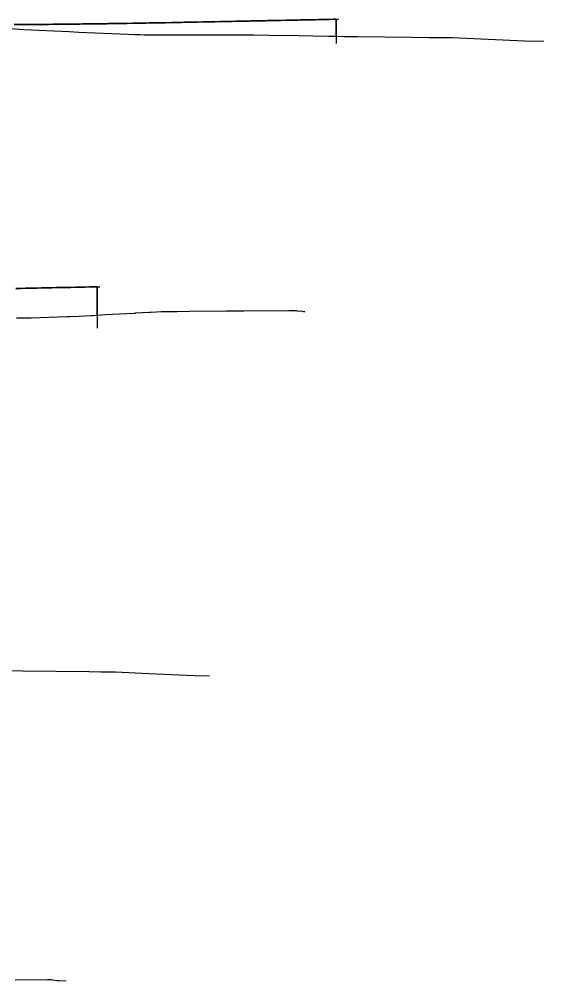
# Model space of a CAD drawing. Extents: x -70 to 701944, y -4 to 666871.
# Drawn here: x 698391.8 to 698564.6, y 666519.3 to 666836.2 of the extents above; entities that cross this region are included whole.
import ezdxf

# ---------------------------------------------------------------- set-up
doc = ezdxf.new("R2010")
doc.units = 0
for name, color, linetype in [('R_Fin Surface', 7, 'Continuous'), ('R_No Plot', 7, 'Continuous'), ('T_Notes', 7, 'Continuous')]:
    doc.layers.add(name, color=color, linetype=linetype)

msp = doc.modelspace()

# ---------------------------------------------------------------- linework, layer by layer
at = {"layer": 'R_Fin Surface'}
for points in [[(698390.11, 666834.41), (698392.95, 666834.43), (698393.54, 666834.44), (698395.79, 666834.45), (698396.04, 666834.45), (698398.29, 666834.47), (698398.62, 666834.48), (698400.54, 666834.49), (698401.44, 666834.5), (698402.78, 666834.51), (698403.54, 666834.52), (698404.26, 666834.53), (698405.03, 666834.53), (698407.06, 666834.56), (698407.27, 666834.56), (698409.5, 666834.58), (698409.86, 666834.59), (698411.73, 666834.61), (698412.65, 666834.62), (698413.54, 666834.63), (698413.96, 666834.63), (698415.43, 666834.65), (698416.18, 666834.66), (698418.2, 666834.69), (698418.39, 666834.69), (698420.6, 666834.72), (698420.96, 666834.73), (698422.8, 666834.75), (698423.54, 666834.77), (698423.71, 666834.77), (698424.99, 666834.79), (698426.44, 666834.81), (698427.16, 666834.82), (698429.16, 666834.85), (698429.33, 666834.86), (698431.49, 666834.89), (698431.87, 666834.9), (698433.54, 666834.93), (698433.63, 666834.93), (698434.57, 666834.94), (698435.76, 666834.97), (698437.25, 666834.99), (698437.88, 666835), (698439.91, 666835.04), (698439.98, 666835.04), (698442.07, 666835.08), (698442.56, 666835.09), (698443.54, 666835.11), (698444.14, 666835.13), (698445.2, 666835.15), (698446.19, 666835.17), (698447.82, 666835.2), (698448.23, 666835.21), (698450.25, 666835.25), (698450.42, 666835.25), (698452.25, 666835.29), (698453, 666835.3), (698453.54, 666835.31), (698454.23, 666835.33), (698455.57, 666835.35), (698456.19, 666835.37), (698458.11, 666835.4), (698458.13, 666835.41), (698460.05, 666835.44), (698460.64, 666835.46), (698461.95, 666835.48), (698463.15, 666835.51), (698463.54, 666835.51), (698463.82, 666835.52), (698465.64, 666835.56), (698465.67, 666835.56), (698467.5, 666835.59), (698468.11, 666835.6), (698469.3, 666835.63), (698470.55, 666835.65), (698471.08, 666835.66), (698472.55, 666835.69), (698472.83, 666835.7), (698472.98, 666835.7), (698473.54, 666835.71), (698474.55, 666835.73), (698475.38, 666835.75), (698476.25, 666835.77), (698477.76, 666835.8), (698477.92, 666835.8), (698479.56, 666835.83), (698480.12, 666835.84), (698481.17, 666835.87), (698482.45, 666835.89), (698482.76, 666835.9), (698483.54, 666835.91), (698484.31, 666835.93), (698484.76, 666835.94), (698485.79, 666835.96), (698487.04, 666835.98), (698487.31, 666835.99), (698488.85, 666836.02), (698489.3, 666836.03), (698490.42, 666836.05), (698491.54, 666836.07), (698492.02, 666836.08), (698493.54, 666836.11), (698493.64, 666836.12), (698493.75, 666836.12), (698495.3, 666836.15), (698496.98, 666836.18)], [(698390.62, 666747.45), (698391.87, 666747.47), (698392.4, 666747.48), (698393.88, 666747.51), (698394.15, 666747.52), (698394.3, 666747.52), (698394.87, 666747.53), (698395.87, 666747.55), (698396.7, 666747.57), (698397.57, 666747.59), (698399.08, 666747.62), (698399.24, 666747.62), (698400.88, 666747.65), (698401.44, 666747.66), (698402.49, 666747.68), (698403.77, 666747.71), (698404.08, 666747.72), (698404.87, 666747.73), (698405.63, 666747.75), (698406.08, 666747.76), (698407.11, 666747.78), (698408.37, 666747.8), (698408.63, 666747.81), (698410.17, 666747.84), (698410.62, 666747.85), (698411.74, 666747.87), (698412.86, 666747.89), (698413.34, 666747.9), (698414.87, 666747.93), (698414.97, 666747.93), (698415.07, 666747.94), (698416.62, 666747.97), (698418.3, 666748)]]:
    msp.add_lwpolyline(points, dxfattribs=at)
at = {"layer": 'R_No Plot'}
for points in [[(698389.02, 666833.13), (698393.19, 666832.84), (698408.21, 666832.18), (698411.39, 666831.97), (698427.56, 666831.27), (698429.9, 666831.12), (698431.5, 666831.1), (698432.96, 666831.08), (698434.3, 666831.07), (698468.93, 666831.03), (698474.2, 666830.97), (698483.76, 666830.79), (698488.64, 666830.74), (698498.79, 666830.54), (698503.26, 666830.49), (698520.99, 666830.28), (698526.83, 666830.17), (698534.35, 666830.13), (698536.73, 666830), (698558.26, 666829.04), (698564.55, 666828.91)], [(698390.81, 666737.76), (698395.69, 666737.81), (698407.49, 666738.21), (698408.54, 666738.23), (698411.44, 666738.33), (698415.35, 666738.54), (698415.93, 666738.58), (698420.24, 666738.82), (698422.42, 666738.95), (698429.59, 666739.34), (698429.97, 666739.36), (698430.12, 666739.38), (698434.56, 666739.65), (698435.07, 666739.67), (698436.96, 666739.74), (698438.55, 666739.84), (698439.56, 666739.85), (698440.75, 666739.88), (698442.52, 666739.86), (698443.69, 666739.86), (698447.87, 666739.93), (698460.06, 666740.03), (698464.07, 666740.07), (698465.06, 666740.08), (698465.73, 666740.07), (698480.57, 666740.18), (698481.96, 666740.19), (698483.01, 666740.13), (698483.01, 666740.13), (698483.34, 666740.08), (698485.07, 666739.93), (698485.37, 666739.9), (698485.88, 666739.89)], [(698387.44, 666621.51), (698392.96, 666621.44), (698414.84, 666621.19), (698418.61, 666621.11), (698423.46, 666621.09), (698434.45, 666620.51), (698449.52, 666619.84), (698454.4, 666619.73)], [(698390.45, 666519.57), (698401.12, 666519.65), (698402.12, 666519.66), (698402.88, 666519.62), (698402.88, 666519.62), (698404.23, 666519.39), (698404.65, 666519.35), (698404.72, 666519.35), (698407.2, 666519.27)]]:
    msp.add_lwpolyline(points, dxfattribs=at)
at = {"layer": 'T_Notes'}
for p, q in [((698496.14, 666836.17), (698496.14, 666828.22)), ((698496.14, 666830.59), (698496.14, 666836.17)), ((698488.64, 666830.74), (698496.14, 666830.59)), ((698417.46, 666747.98), (698417.46, 666734.36)), ((698417.46, 666738.66), (698417.46, 666747.98)), ((698415.93, 666738.58), (698417.46, 666738.66))]:
    msp.add_line(p, q, dxfattribs=at)
for points in [[(698365.56, 666834.34), (698370.07, 666834.13), (698375.4, 666833.74), (698389.02, 666833.13), (698393.19, 666832.84), (698408.21, 666832.18), (698411.39, 666831.97), (698427.56, 666831.27), (698429.9, 666831.12), (698431.5, 666831.1), (698432.96, 666831.08), (698434.3, 666831.07), (698468.93, 666831.03), (698474.2, 666830.97), (698483.76, 666830.79), (698488.64, 666830.74)], [(698496.14, 666836.17), (698495.3, 666836.15), (698493.75, 666836.12), (698493.64, 666836.12), (698493.54, 666836.11), (698492.02, 666836.08), (698491.54, 666836.07), (698490.42, 666836.05), (698489.3, 666836.03), (698488.85, 666836.02), (698487.31, 666835.99), (698487.04, 666835.98), (698485.79, 666835.96), (698484.76, 666835.94), (698484.31, 666835.93), (698483.54, 666835.91), (698482.76, 666835.9), (698482.45, 666835.89), (698481.17, 666835.87), (698480.12, 666835.84), (698479.56, 666835.83), (698477.92, 666835.8), (698477.76, 666835.8), (698476.25, 666835.77), (698475.38, 666835.75), (698474.55, 666835.73), (698473.54, 666835.71), (698472.98, 666835.7), (698472.83, 666835.7), (698472.55, 666835.69), (698471.08, 666835.66), (698470.55, 666835.65), (698469.3, 666835.63), (698468.11, 666835.6), (698467.5, 666835.59), (698465.67, 666835.56), (698465.64, 666835.56), (698463.82, 666835.52), (698463.54, 666835.51), (698463.15, 666835.51), (698461.95, 666835.48), (698460.64, 666835.46), (698460.05, 666835.44), (698458.13, 666835.41), (698458.11, 666835.4), (698456.19, 666835.37), (698455.57, 666835.35), (698454.23, 666835.33), (698453.54, 666835.31), (698453, 666835.3), (698452.25, 666835.29), (698450.42, 666835.25), (698450.25, 666835.25), (698448.23, 666835.21), (698447.82, 666835.2), (698446.19, 666835.17), (698445.2, 666835.15), (698444.14, 666835.13), (698443.54, 666835.11), (698442.56, 666835.09), (698442.07, 666835.08), (698439.98, 666835.04), (698439.91, 666835.04), (698437.88, 666835), (698437.25, 666834.99), (698435.76, 666834.97), (698434.57, 666834.94), (698433.63, 666834.93), (698433.54, 666834.93), (698431.87, 666834.9), (698431.49, 666834.89), (698429.33, 666834.86), (698429.16, 666834.85), (698427.16, 666834.82), (698426.44, 666834.81), (698424.99, 666834.79), (698423.71, 666834.77), (698423.54, 666834.77), (698422.8, 666834.75), (698420.96, 666834.73), (698420.6, 666834.72), (698418.39, 666834.69), (698418.2, 666834.69), (698416.18, 666834.66), (698415.43, 666834.65), (698413.96, 666834.63), (698413.54, 666834.63), (698412.65, 666834.62), (698411.73, 666834.61), (698409.86, 666834.59), (698409.5, 666834.58), (698407.27, 666834.56), (698407.06, 666834.56), (698405.03, 666834.53), (698404.26, 666834.53), (698403.54, 666834.52), (698402.78, 666834.51), (698401.44, 666834.5), (698400.54, 666834.49), (698398.62, 666834.48), (698398.29, 666834.47), (698396.04, 666834.45), (698395.79, 666834.45), (698393.54, 666834.44), (698392.95, 666834.43), (698390.11, 666834.41)], [(698417.46, 666747.98), (698416.62, 666747.97), (698415.07, 666747.94), (698414.97, 666747.93), (698414.87, 666747.93), (698413.34, 666747.9), (698412.86, 666747.89), (698411.74, 666747.87), (698410.62, 666747.85), (698410.17, 666747.84), (698408.63, 666747.81), (698408.37, 666747.8), (698407.11, 666747.78), (698406.08, 666747.76), (698405.63, 666747.75), (698404.87, 666747.73), (698404.08, 666747.72), (698403.77, 666747.71), (698402.49, 666747.68), (698401.44, 666747.66), (698400.88, 666747.65), (698399.24, 666747.62), (698399.08, 666747.62), (698397.57, 666747.59), (698396.7, 666747.57), (698395.87, 666747.55), (698394.87, 666747.53), (698394.3, 666747.52), (698394.15, 666747.52), (698393.88, 666747.51), (698392.4, 666747.48), (698391.87, 666747.47), (698390.62, 666747.45)], [(698390.81, 666737.76), (698395.69, 666737.81), (698407.49, 666738.21), (698408.54, 666738.23), (698411.44, 666738.33), (698415.35, 666738.54), (698415.93, 666738.58)]]:
    msp.add_lwpolyline(points, dxfattribs=at)

doc.saveas('drawing.dxf')
